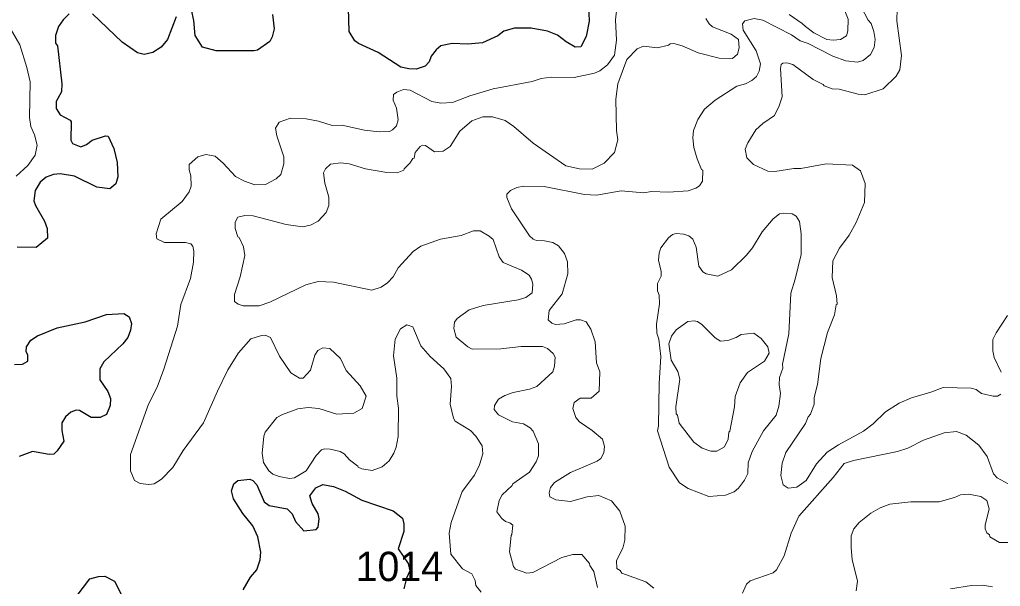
# Model space of a CAD drawing. Extents: x 447.8 to 473.9, y 7733.1 to 7760.8.
# Drawn here: x 469.056 to 471.729, y 7739.144 to 7740.688 of the extents above; entities that cross this region are included whole.
import ezdxf

# ---------------------------------------------------------------- set-up
doc = ezdxf.new("R2010")
doc.units = 0
doc.header["$LTSCALE"] = 0.032
doc.layers.add('1', color=7, linetype='Continuous', lineweight=25)
doc.layers.add('2', color=7, linetype='Continuous', lineweight=13)
doc.layers.add('21', color=7, linetype='Continuous')

msp = doc.modelspace()

# ---------------------------------------------------------------- linework, layer by layer
at = {"layer": '1'}
for points in [[(470.6068, 7740.7276), (470.6084, 7740.684), (470.6003, 7740.6423), (470.5853, 7740.6133), (470.5702, 7740.6124), (470.5456, 7740.6269), (470.5218, 7740.6458), (470.4943, 7740.6563), (470.4501, 7740.6642), (470.4048, 7740.6642), (470.3754, 7740.6563), (470.3592, 7740.6438), (470.3179, 7740.625), (470.2775, 7740.621), (470.2346, 7740.6226), (470.2039, 7740.6165), (470.1913, 7740.6057), (470.1781, 7740.5881), (470.1721, 7740.5727), (470.1615, 7740.5611), (470.1371, 7740.5529), (470.1166, 7740.5536), (470.0955, 7740.5585), (470.0337, 7740.5985), (469.9797, 7740.6224), (469.97, 7740.6302), (469.9544, 7740.6559), (469.9523, 7740.7195)], [(469.1913, 7740.7035), (469.1747, 7740.687), (469.162, 7740.6689), (469.1544, 7740.6442), (469.1544, 7740.6238), (469.1592, 7740.6162), (469.1712, 7740.5131), (469.1704, 7740.4907), (469.156, 7740.4646), (469.156, 7740.4458), (469.1665, 7740.4287), (469.1941, 7740.4142), (469.1972, 7740.4093), (469.1961, 7740.3597), (469.2002, 7740.3504), (469.2233, 7740.3414), (469.239, 7740.3475), (469.2538, 7740.3596), (469.2903, 7740.3716), (469.2972, 7740.3705), (469.3129, 7740.3368), (469.3219, 7740.2983), (469.3242, 7740.2591), (469.3188, 7740.2406), (469.3021, 7740.2269), (469.2668, 7740.2312), (469.2056, 7740.261), (469.1672, 7740.2674)], [(469.483, 7740.6953), (469.4593, 7740.6338), (469.4419, 7740.6127), (469.4192, 7740.5979), (469.3955, 7740.5929), (469.3773, 7740.597), (469.3358, 7740.6264), (469.2552, 7740.7035)], [(469.7458, 7740.7022), (469.7498, 7740.6631), (469.7442, 7740.6407), (469.7379, 7740.6283), (469.7042, 7740.605), (469.6941, 7740.6026), (469.5917, 7740.6026), (469.5547, 7740.6129), (469.5345, 7740.6442), (469.5311, 7740.6859), (469.5251, 7740.7147)], [(469.1672, 7740.2674), (469.1483, 7740.2659), (469.1287, 7740.2586), (469.112, 7740.245), (469.0988, 7740.2222), (469.0951, 7740.1945)], [(469.0951, 7740.1945), (469.0995, 7740.1818), (469.1243, 7740.1385), (469.1318, 7740.1188), (469.1322, 7740.0922), (469.1014, 7740.0673), (469.0498, 7740.0679)], [(469.0422, 7739.7484), (469.0643, 7739.7493), (469.079, 7739.7577), (469.079, 7739.7749), (469.0743, 7739.7829), (469.0754, 7739.7966), (469.0871, 7739.8146), (469.105, 7739.826), (469.1585, 7739.848), (469.2346, 7739.8648), (469.2931, 7739.8841), (469.34, 7739.8875), (469.3548, 7739.8783), (469.3611, 7739.8604), (469.3588, 7739.8414), (469.3515, 7739.8219), (469.3377, 7739.8047), (469.2861, 7739.7556), (469.2746, 7739.736), (469.2746, 7739.7068), (469.297, 7739.6743), (469.3041, 7739.6555), (469.3034, 7739.6362), (469.2926, 7739.6118), (469.2762, 7739.6038), (469.2511, 7739.604), (469.2192, 7739.623), (469.2101, 7739.6237), (469.1958, 7739.6187), (469.1809, 7739.6053), (469.1715, 7739.5896), (469.1713, 7739.5682), (469.1767, 7739.5397), (469.1589, 7739.513), (469.1492, 7739.5043), (469.1365, 7739.5027), (469.0918, 7739.5108), (469.0552, 7739.4972)], [(469.6658, 7739.134), (469.6853, 7739.1686), (469.7026, 7739.1886), (469.7122, 7739.2159), (469.7138, 7739.2366), (469.7057, 7739.2787), (469.6914, 7739.3088), (469.6647, 7739.3422), (469.6395, 7739.3822), (469.6339, 7739.4038), (469.6399, 7739.4231)], [(469.6399, 7739.4231), (469.6511, 7739.432), (469.6834, 7739.4354), (469.692, 7739.4325), (469.7027, 7739.4207), (469.7226, 7739.3741)], [(469.7226, 7739.3741), (469.7367, 7739.3641), (469.7855, 7739.3549), (469.7988, 7739.3416), (469.8079, 7739.3203), (469.831, 7739.2953), (469.8643, 7739.2988), (469.8698, 7739.3051), (469.8725, 7739.328), (469.8694, 7739.3413), (469.8535, 7739.3694), (469.8471, 7739.3902), (469.8635, 7739.412), (469.8823, 7739.4217), (469.9113, 7739.4161), (469.9434, 7739.4032), (469.9888, 7739.3782), (470.0746, 7739.3496), (470.0998, 7739.3293), (470.1033, 7739.3144), (470.1034, 7739.2931), (470.0875, 7739.2457), (470.1153, 7739.2062), (470.1193, 7739.1857), (470.1108, 7739.1657), (470.1035, 7739.1373)], [(469.2135, 7739.1193), (469.2474, 7739.1644), (469.2714, 7739.1709), (469.2887, 7739.1717), (469.3148, 7739.1578), (469.3362, 7739.1152)]]:
    msp.add_lwpolyline(points, dxfattribs=at)
at = {"layer": '2'}
for points in [[(471.7295, 7740.8596), (471.6897, 7740.8094), (471.6555, 7740.7807), (471.6213, 7740.7619), (471.5863, 7740.7509), (471.5688, 7740.7517), (471.4979, 7740.7757), (471.4797, 7740.7748), (471.4572, 7740.7681), (471.4485, 7740.7508), (471.447, 7740.6841), (471.4594, 7740.5903), (471.4549, 7740.5513), (471.4445, 7740.5336), (471.4096, 7740.499), (471.3595, 7740.4832), (471.3413, 7740.485), (471.2898, 7740.4983), (471.2707, 7740.4995)], [(471.217, 7740.8523), (471.2354, 7740.8187), (471.2631, 7740.784), (471.2948, 7740.7369), (471.3138, 7740.6891), (471.3131, 7740.6574)], [(469.5633, 7740.3202), (469.5889, 7740.3161), (469.6112, 7740.2971), (469.6442, 7740.2603), (469.6694, 7740.2473), (469.6971, 7740.238), (469.7267, 7740.2387), (469.7552, 7740.2545), (469.7683, 7740.2655), (469.7764, 7740.2948), (469.7764, 7740.3144), (469.7574, 7740.371), (469.7539, 7740.3917), (469.7638, 7740.4085), (469.7941, 7740.419), (469.8375, 7740.4176), (469.8707, 7740.411), (469.9081, 7740.3992), (469.9339, 7740.4005), (469.9964, 7740.3869), (470.0362, 7740.3824), (470.0639, 7740.3828), (470.0728, 7740.3876), (470.0833, 7740.3989), (470.0874, 7740.4147), (470.0835, 7740.4467), (470.0739, 7740.468), (470.0747, 7740.4837), (470.0839, 7740.4906), (470.1027, 7740.4973), (470.1207, 7740.4954), (470.1793, 7740.4648), (470.2039, 7740.46), (470.2362, 7740.4622), (470.2827, 7740.4806), (470.3471, 7740.4991), (470.4527, 7740.5194), (470.4774, 7740.5273), (470.5051, 7740.5312), (470.5672, 7740.5298), (470.6228, 7740.5416), (470.637, 7740.5479), (470.6579, 7740.5647), (470.6773, 7740.5909), (470.683, 7740.6317), (470.6797, 7740.6876), (470.6837, 7740.7189)], [(470.6131, 7739.8445), (470.6001, 7739.8645), (470.5847, 7739.8699), (470.5726, 7739.8699), (470.5398, 7739.8587), (470.5165, 7739.8571), (470.5066, 7739.8608), (470.4964, 7739.8699), (470.4989, 7739.8953), (470.5347, 7739.9405), (470.5499, 7739.9949), (470.5491, 7740.0283), (470.5411, 7740.051), (470.5251, 7740.0719), (470.5091, 7740.0806), (470.4863, 7740.0856), (470.4645, 7740.0864), (470.4554, 7740.0897), (470.4455, 7740.0987), (470.397, 7740.1719), (470.3841, 7740.2031), (470.3841, 7740.212), (470.3935, 7740.2225), (470.4112, 7740.2306), (470.4306, 7740.2338), (470.4855, 7740.233), (470.5956, 7740.2118), (470.6284, 7740.2098), (470.695, 7740.221), (470.7571, 7740.2163), (470.7783, 7740.2194), (470.8243, 7740.2179), (470.8777, 7740.2211), (470.8993, 7740.2286), (470.9089, 7740.2348), (470.917, 7740.2477), (470.9178, 7740.2781), (470.9146, 7740.2799), (470.9024, 7740.3082), (470.8936, 7740.3391), (470.8907, 7740.3658), (470.8922, 7740.3854), (470.9044, 7740.4153), (470.9229, 7740.4441), (470.9515, 7740.4687), (471.0109, 7740.5063), (471.034, 7740.513), (471.0512, 7740.5218), (471.0644, 7740.5327), (471.0719, 7740.547), (471.075, 7740.567), (471.0636, 7740.6028), (471.0283, 7740.6591), (471.0261, 7740.676), (471.0324, 7740.6848), (471.0582, 7740.6906), (471.0816, 7740.6866), (471.1593, 7740.6462), (471.1834, 7740.6301), (471.2051, 7740.6225), (471.2718, 7740.5883), (471.3076, 7740.5757), (471.3398, 7740.5715), (471.3544, 7740.5762), (471.3751, 7740.5932), (471.3851, 7740.6121), (471.3875, 7740.6333), (471.3843, 7740.6554), (471.3764, 7740.6776), (471.3685, 7740.6864), (471.3507, 7740.7212)], [(471.3131, 7740.6574), (471.3093, 7740.6439), (471.293, 7740.6339), (471.2735, 7740.6315), (471.2555, 7740.6341), (471.2206, 7740.6516), (471.1973, 7740.6695), (471.1886, 7740.6771), (471.1533, 7740.7021)], [(469.0209, 7740.6817), (469.0565, 7740.6194), (469.0763, 7740.5571), (469.0853, 7740.5183), (469.0834, 7740.4216), (469.0869, 7740.3964), (469.097, 7740.3739), (469.1044, 7740.3456), (469.0983, 7740.3185), (469.0783, 7740.2901), (469.0471, 7740.2613)], [(470.926, 7740.6908), (470.9349, 7740.6761), (470.9441, 7740.668), (470.9951, 7740.6481), (471.0156, 7740.6336), (471.0172, 7740.6106), (471.0122, 7740.5937), (470.9986, 7740.5823), (470.9624, 7740.5826), (470.9053, 7740.5977), (470.862, 7740.6168), (470.8393, 7740.6226), (470.8287, 7740.6219), (470.8248, 7740.6187), (470.7948, 7740.6106), (470.7561, 7740.6154), (470.739, 7740.6085), (470.7107, 7740.5795), (470.6868, 7740.5132), (470.6806, 7740.4707), (470.6823, 7740.3858), (470.6863, 7740.3602), (470.6773, 7740.3256), (470.6493, 7740.2964), (470.6161, 7740.2803), (470.5821, 7740.2812), (470.5444, 7740.2895), (470.4553, 7740.3509), (470.4027, 7740.3971), (470.3798, 7740.4129), (470.3447, 7740.4231), (470.3186, 7740.423), (470.2889, 7740.4121), (470.2554, 7740.3842), (470.2295, 7740.3423), (470.2104, 7740.3293), (470.1871, 7740.3277), (470.1623, 7740.3449), (470.1541, 7740.3459), (470.1478, 7740.3426), (470.1342, 7740.3255), (470.131, 7740.3106), (470.1275, 7740.3095), (470.12, 7740.2967), (470.1038, 7740.2814), (470.1031, 7740.2779), (470.0854, 7740.2708), (470.0565, 7740.2714), (469.9989, 7740.2812), (469.9543, 7740.2947), (469.9319, 7740.2979), (469.9036, 7740.2937), (469.89, 7740.281), (469.8847, 7740.2704), (469.8883, 7740.242), (469.8989, 7740.204), (469.899, 7740.181), (469.8914, 7740.162), (469.8699, 7740.1391), (469.849, 7740.128), (469.8274, 7740.1233), (469.7825, 7740.1297), (469.693, 7740.1536), (469.6703, 7740.1544), (469.6511, 7740.15), (469.6434, 7740.1357), (469.6434, 7740.1192), (469.6511, 7740.0957), (469.6544, 7740.0942), (469.6664, 7740.069), (469.6698, 7740.0455), (469.657, 7739.9872), (469.6418, 7739.9391), (469.6418, 7739.92), (469.6515, 7739.9122), (469.6655, 7739.9084), (469.7093, 7739.9084), (469.7382, 7739.9182), (469.8363, 7739.9652), (469.8694, 7739.9741)], [(471.1471, 7740.5705), (471.1358, 7740.5693), (471.1311, 7740.5653), (471.1295, 7740.5551), (471.1342, 7740.4772), (471.1262, 7740.4534), (471.1129, 7740.4266), (471.0815, 7740.4048), (471.062, 7740.3873), (471.0404, 7740.3521), (471.0333, 7740.3345), (471.0381, 7740.311), (471.0558, 7740.2932), (471.0947, 7740.2751), (471.1138, 7740.274), (471.166, 7740.2819), (471.1854, 7740.2821), (471.2542, 7740.2947), (471.3256, 7740.2915), (471.3476, 7740.276), (471.3603, 7740.2418), (471.3588, 7740.1897), (471.3358, 7740.1353), (471.3164, 7740.101), (471.2901, 7740.065), (471.2722, 7740.0306), (471.2707, 7739.9855), (471.2825, 7739.9356), (471.2841, 7739.9128), (471.2816, 7739.9108), (471.2768, 7739.884), (471.2579, 7739.835), (471.2394, 7739.7645), (471.2304, 7739.6935), (471.2217, 7739.6583), (471.2215, 7739.6403), (471.2115, 7739.6133), (471.2051, 7739.606), (471.1976, 7739.5878), (471.1443, 7739.5087), (471.1339, 7739.479), (471.1304, 7739.4459), (471.1372, 7739.4202), (471.1503, 7739.4115), (471.1744, 7739.4139), (471.1998, 7739.432), (471.2277, 7739.4777), (471.2567, 7739.5098), (471.2872, 7739.5294), (471.3561, 7739.5666), (471.3824, 7739.5864), (471.4159, 7739.6192), (471.4531, 7739.6429), (471.4864, 7739.6578), (471.5396, 7739.6726), (471.5731, 7739.6855), (471.6489, 7739.6839), (471.6624, 7739.6798), (471.6775, 7739.6689), (471.7091, 7739.6616), (471.721, 7739.6616), (471.7303, 7739.6676)], [(471.2707, 7740.4995), (471.2487, 7740.5073), (471.2462, 7740.5112), (471.2184, 7740.5244), (471.1634, 7740.5654), (471.1471, 7740.5705)], [(469.5239, 7740.2342), (469.5231, 7740.2623), (469.5184, 7740.2784), (469.5184, 7740.2928), (469.5422, 7740.3142), (469.5633, 7740.3202)], [(470.2333, 7739.6884), (470.2317, 7739.7101), (470.2124, 7739.7368), (470.1746, 7739.7699), (470.1494, 7739.7991), (470.1274, 7739.8506), (470.1111, 7739.8561), (470.094, 7739.8458), (470.0796, 7739.817), (470.0747, 7739.7716), (470.0842, 7739.7112), (470.0843, 7739.6623), (470.0891, 7739.6296), (470.0874, 7739.5518), (470.0828, 7739.5228), (470.0764, 7739.5064), (470.0631, 7739.4858), (470.0442, 7739.4696), (470.0168, 7739.4596), (469.9884, 7739.4642), (469.9787, 7739.4684), (469.9781, 7739.4716), (469.9551, 7739.4884), (469.9402, 7739.5049), (469.9301, 7739.5108), (469.9022, 7739.5179), (469.8868, 7739.5188), (469.879, 7739.5154), (469.8643, 7739.5001), (469.8374, 7739.459), (469.8055, 7739.4396), (469.7918, 7739.438), (469.7633, 7739.4431), (469.7463, 7739.4497), (469.7354, 7739.4589), (469.7204, 7739.4813), (469.7171, 7739.5067), (469.722, 7739.5531), (469.7255, 7739.5638), (469.757, 7739.6035), (469.7724, 7739.6121), (469.8141, 7739.6276), (469.843, 7739.631), (469.8719, 7739.628), (469.9204, 7739.6127), (469.9668, 7739.6158), (469.9899, 7739.6283), (470.0007, 7739.6621), (469.9844, 7739.6898), (469.9464, 7739.732), (469.9303, 7739.7642), (469.902, 7739.792), (469.8825, 7739.7937), (469.8691, 7739.7862), (469.8604, 7739.7734), (469.8485, 7739.733), (469.8292, 7739.7107), (469.8192, 7739.7106), (469.7957, 7739.7258), (469.7642, 7739.7708), (469.7403, 7739.8217), (469.7256, 7739.8281), (469.7155, 7739.8274), (469.6867, 7739.8178), (469.6528, 7739.7801), (469.624, 7739.7333), (469.5952, 7739.6759), (469.5577, 7739.5896), (469.5017, 7739.5143), (469.474, 7739.468), (469.4432, 7739.4357), (469.423, 7739.4233), (469.4085, 7739.4211), (469.385, 7739.4242), (469.3694, 7739.4323), (469.358, 7739.4584), (469.358, 7739.5031), (469.4079, 7739.6398), (469.4308, 7739.6868), (469.4493, 7739.7352), (469.4867, 7739.8525), (469.4958, 7739.9113), (469.5221, 7739.983), (469.5303, 7740.027), (469.531, 7740.0566), (469.5279, 7740.0703), (469.523, 7740.0766), (469.5086, 7740.0807), (469.4513, 7740.0807), (469.4303, 7740.0905), (469.4286, 7740.1042), (469.4414, 7740.1438), (469.4988, 7740.1919), (469.5182, 7740.2191), (469.5239, 7740.2342)], [(470.074, 7739.9872), (470.0874, 7740.0116), (470.129, 7740.0558), (470.1492, 7740.0703), (470.2036, 7740.0895), (470.2596, 7740.0993), (470.2928, 7740.1121), (470.3112, 7740.1127), (470.3359, 7740.0983), (470.3469, 7740.0887), (470.3626, 7740.042), (470.3735, 7740.0263), (470.4242, 7740.0053), (470.445, 7739.9915), (470.4512, 7739.9808), (470.4546, 7739.9667), (470.4529, 7739.9433), (470.4355, 7739.9306), (470.4148, 7739.9245), (470.3195, 7739.9091), (470.2812, 7739.897), (470.2488, 7739.8736), (470.2415, 7739.8636), (470.2398, 7739.8465), (470.2459, 7739.8223), (470.2777, 7739.796), (470.2894, 7739.7899), (470.3674, 7739.7906), (470.4234, 7739.7969), (470.4815, 7739.7969), (470.4943, 7739.7921), (470.5097, 7739.7779), (470.5155, 7739.7683), (470.5139, 7739.7439), (470.5091, 7739.7283), (470.4658, 7739.6886), (470.4459, 7739.6813), (470.4016, 7739.6719), (470.3789, 7739.6638), (470.3608, 7739.6534), (470.3502, 7739.6363), (470.3497, 7739.6261), (470.3612, 7739.6113), (470.399, 7739.592), (470.4292, 7739.587), (470.4475, 7739.5761), (470.456, 7739.5663), (470.4698, 7739.5325), (470.4705, 7739.4996), (470.4641, 7739.483), (470.4455, 7739.4546), (470.4003, 7739.4227), (470.3985, 7739.4182), (470.3714, 7739.3932), (470.363, 7739.3775), (470.3569, 7739.3471), (470.3706, 7739.3286), (470.3805, 7739.3203), (470.392, 7739.3167), (470.4001, 7739.3106), (470.3979, 7739.2855), (470.3953, 7739.2828), (470.3913, 7739.2376), (470.4017, 7739.1983), (470.4075, 7739.1909), (470.4382, 7739.1798), (470.455, 7739.1814), (470.5342, 7739.2228), (470.5636, 7739.231), (470.5885, 7739.2308), (470.6096, 7739.2059), (470.6101, 7739.2008), (470.621, 7739.1842), (470.6309, 7739.141)], [(469.8694, 7739.9741), (469.912, 7739.9726), (470.0157, 7739.9509), (470.0412, 7739.959), (470.0591, 7739.9707), (470.074, 7739.9872)], [(471.7313, 7739.7275), (471.7114, 7739.7676), (471.7083, 7739.7859), (471.7083, 7739.8167), (471.7171, 7739.8346), (471.7485, 7739.8814)], [(470.614, 7739.6567), (470.6353, 7739.6754), (470.6373, 7739.7285), (470.6278, 7739.7525), (470.6244, 7739.8103), (470.6131, 7739.8445)], [(470.2996, 7739.5528), (470.2851, 7739.568), (470.2432, 7739.594), (470.2388, 7739.6023), (470.2294, 7739.6403), (470.2333, 7739.6884)], [(470.784, 7739.1388), (470.7626, 7739.1563), (470.697, 7739.1796), (470.6927, 7739.1867), (470.684, 7739.1926), (470.683, 7739.2139), (470.6997, 7739.2475), (470.7053, 7739.2696), (470.7062, 7739.3081), (470.6918, 7739.3488), (470.6689, 7739.3765), (470.6346, 7739.3913), (470.6024, 7739.3874), (470.5575, 7739.3754), (470.5172, 7739.3798), (470.501, 7739.3873), (470.4995, 7739.3985), (470.5026, 7739.4128), (470.514, 7739.4266), (470.5574, 7739.454), (470.6303, 7739.4848), (470.6397, 7739.4924), (470.6485, 7739.5072), (470.6502, 7739.5246), (470.6442, 7739.5446), (470.6166, 7739.5686), (470.5818, 7739.592), (470.5717, 7739.6036), (470.5636, 7739.6281), (470.5676, 7739.6445), (470.5834, 7739.6566), (470.614, 7739.6567)], [(470.3138, 7739.1282), (470.2998, 7739.1463), (470.2973, 7739.16), (470.2882, 7739.1777), (470.2627, 7739.192), (470.2317, 7739.2314), (470.227, 7739.2887), (470.232, 7739.3176), (470.2618, 7739.4027), (470.2958, 7739.4466), (470.3093, 7739.4752), (470.3182, 7739.5045), (470.3167, 7739.5263), (470.2996, 7739.5528)], [(471.6359, 7739.5553), (471.6088, 7739.5661), (471.5758, 7739.5623), (471.5193, 7739.5422), (471.4767, 7739.5199), (471.448, 7739.5113), (471.3286, 7739.4868), (471.3031, 7739.4788), (471.2735, 7739.44), (471.1793, 7739.3347), (471.1586, 7739.2886), (471.1398, 7739.2267), (471.1186, 7739.1891), (471.1093, 7739.1806), (471.0472, 7739.1585), (471.0366, 7739.15), (471.0259, 7739.1251)], [(471.75, 7739.4228), (471.7196, 7739.4394), (471.7101, 7739.4507), (471.6929, 7739.4979), (471.6698, 7739.5289), (471.6359, 7739.5553)], [(471.6034, 7739.3855), (471.6203, 7739.393), (471.642, 7739.3946), (471.6759, 7739.389), (471.6919, 7739.3778), (471.6978, 7739.3547), (471.6874, 7739.3107), (471.6874, 7739.3009), (471.6918, 7739.2894), (471.6987, 7739.2844), (471.7002, 7739.2787), (471.7261, 7739.2632), (471.7529, 7739.263)], [(471.3758, 7739.3429), (471.401, 7739.358), (471.4279, 7739.3674), (471.485, 7739.3737), (471.562, 7739.3745), (471.6034, 7739.3855)], [(471.336, 7739.132), (471.3394, 7739.1578), (471.3251, 7739.2171), (471.3219, 7739.2485), (471.3226, 7739.2812), (471.3297, 7739.3004), (471.3441, 7739.3182), (471.3758, 7739.3429)], [(471.7075, 7739.1422), (471.6801, 7739.1468), (471.6502, 7739.146), (471.5928, 7739.1372)]]:
    msp.add_lwpolyline(points, dxfattribs=at)
for points in [[(471.1695, 7739.9808), (471.1855, 7740.0478), (471.1855, 7740.1039), (471.1815, 7740.1376), (471.1723, 7740.1524), (471.1617, 7740.1591), (471.1383, 7740.1609), (471.1269, 7740.1586), (471.1092, 7740.1451), (471.0794, 7740.1093), (471.0532, 7740.0665), (471.0371, 7740.046), (470.9964, 7740.0062), (470.9586, 7739.9887), (470.9275, 7739.9949), (470.9183, 7740.0008), (470.9069, 7740.0161), (470.9, 7740.0678), (470.8905, 7740.0897), (470.8801, 7740.0991), (470.8663, 7740.1033), (470.8457, 7740.1047), (470.8353, 7740.1025), (470.8248, 7740.0935), (470.8037, 7740.0665), (470.7989, 7740.0522), (470.7969, 7740.0328), (470.804, 7740.0013), (470.804, 7739.9888), (470.7945, 7739.9693), (470.7945, 7739.9487), (470.7993, 7739.9369), (470.8, 7739.9133), (470.7913, 7739.8581), (470.7928, 7739.8333), (470.7984, 7739.817), (470.8033, 7739.77), (470.7993, 7739.6961), (470.7976, 7739.5813), (470.7945, 7739.5676), (470.8266, 7739.4689), (470.8547, 7739.4262), (470.8778, 7739.4102), (470.9345, 7739.3884), (470.9798, 7739.392), (471.003, 7739.4011), (471.0156, 7739.4114), (471.0316, 7739.4331), (471.0406, 7739.4513), (471.0414, 7739.4806), (471.052, 7739.5114), (471.0831, 7739.5672), (471.1174, 7739.6102), (471.1255, 7739.6345), (471.1295, 7739.6691), (471.1263, 7739.6924), (471.127, 7739.7128), (471.1357, 7739.7381), (471.1352, 7739.7488), (471.152, 7739.8321), (471.1574, 7739.9425)], [(471.0195, 7739.6981), (471.0393, 7739.7267), (471.0859, 7739.7577), (471.0984, 7739.779), (471.095, 7739.7968), (471.0773, 7739.8194), (471.0567, 7739.8336), (471.0225, 7739.8304), (471.0089, 7739.8217), (470.9859, 7739.8132), (470.9663, 7739.8122), (470.9515, 7739.8212), (470.9156, 7739.8575), (470.9037, 7739.8657), (470.8941, 7739.8675), (470.8775, 7739.8654), (470.8455, 7739.8424), (470.8325, 7739.8256), (470.825, 7739.8048), (470.832, 7739.7596), (470.8498, 7739.7288), (470.8553, 7739.708), (470.8442, 7739.633), (470.8456, 7739.6137), (470.8489, 7739.61), (470.8535, 7739.5882), (470.8933, 7739.5362), (470.9157, 7739.5203), (470.9397, 7739.5125), (470.956, 7739.5117), (470.9774, 7739.5242), (470.9868, 7739.5448), (470.9886, 7739.5636), (470.9917, 7739.5668), (471.0044, 7739.6326), (471.006, 7739.6612)]]:
    msp.add_lwpolyline(points, close=True, dxfattribs=at)

# ---------------------------------------------------------------- texts
at = {"layer": '21'}
msp.add_text('1014', height=0.08, dxfattribs=at).set_placement((469.9721, 7739.1581))

doc.saveas('drawing.dxf')
